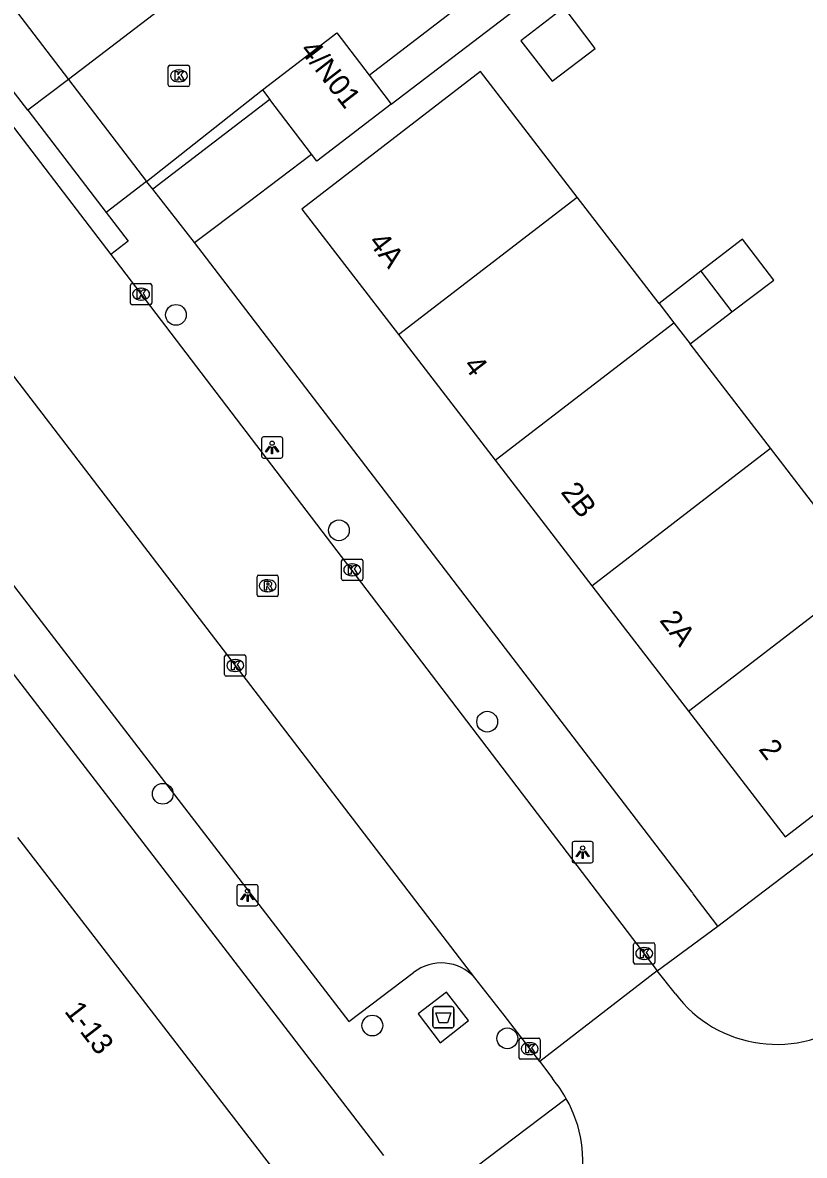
# Model space of a CAD drawing. Extents: x 159353 to 160616, y 385893 to 387321.
# Drawn here: x 159956.1 to 159992.9, y 386556.7 to 386610 of the extents above; entities that cross this region are included whole.
import ezdxf

# ---------------------------------------------------------------- set-up
doc = ezdxf.new("R2010")
doc.units = 0
for name, color, linetype in [('IMGEO_Afval_apart_plaats', 7, 'Continuous'), ('IMGEO_Boom', 7, 'Continuous'), ('IMGEO_Kolk', 7, 'Continuous'), ('IMGEO_Lichtpunt', 7, 'Continuous'), ('IMGEO_Pand', 7, 'Continuous'), ('IMGEO_Pand_nummerreeks', 7, 'Continuous'), ('IMGEO_Rijbaan_lokaal_open', 7, 'Continuous'), ('IMGEO_Rioolput', 7, 'Continuous'), ('IMGEO_Voetpad_gesloten', 7, 'Continuous'), ('IMGEO_Voetpad_open', 7, 'Continuous')]:
    doc.layers.add(name, color=color, linetype=linetype)

msp = doc.modelspace()

# ---------------------------------------------------------------- linework, layer by layer
at = {"layer": 'IMGEO_Afval_apart_plaats'}
for p, q in [((159975.407, 386562.769), (159975.407, 386563.569)), ((159975.407, 386563.569), (159975.407, 386562.769)), ((159975.507, 386563.669), (159976.297, 386563.669)), ((159976.297, 386563.669), (159975.507, 386563.669)), ((159976.397, 386563.569), (159976.397, 386562.769)), ((159976.397, 386562.769), (159976.397, 386563.569)), ((159976.297, 386562.669), (159975.507, 386562.669)), ((159975.507, 386562.669), (159976.297, 386562.669))]:
    msp.add_line(p, q, dxfattribs=at)
msp.add_lwpolyline([(159975.55, 386563.383), (159976.254, 386563.383), (159976.105, 386562.913), (159975.699, 386562.913), (159975.55, 386563.383)], dxfattribs=at)
for centre, start, end in [((159975.507, 386563.569), 90, 180), ((159975.507, 386563.569), 90, 180), ((159976.297, 386563.569), 0, 90), ((159976.297, 386563.569), 360, 90), ((159975.507, 386562.769), 180, 270), ((159975.507, 386562.769), 180, 270), ((159976.297, 386562.769), 270, 0), ((159976.297, 386562.769), 270, 0)]:
    msp.add_arc(centre, 0.1, start, end, dxfattribs=at)
at = {"layer": 'IMGEO_Boom'}
for centre in [(159963.305, 386596.274), (159970.984, 386586.121), (159977.969, 386577.1), (159962.685, 386573.701), (159972.558, 386562.78), (159978.915, 386562.175)]:
    msp.add_circle(centre, 0.489, dxfattribs=at)
at = {"layer": 'IMGEO_Kolk'}
for p, q in [((159963.019, 386608.039), (159963.871, 386608.039)), ((159962.944, 386607.113), (159962.944, 386607.965)), ((159963.432, 386607.819), (159963.457, 386607.819)), ((159963.945, 386607.965), (159963.945, 386607.113)), ((159963.871, 386607.039), (159963.019, 386607.039)), ((159963.455, 386607.259), (159963.43, 386607.259)), ((159961.163, 386596.825), (159961.163, 386597.677)), ((159961.238, 386597.751), (159962.09, 386597.751)), ((159961.651, 386597.531), (159961.676, 386597.531)), ((159962.164, 386597.677), (159962.164, 386596.825)), ((159961.674, 386596.971), (159961.649, 386596.971)), ((159962.09, 386596.751), (159961.238, 386596.751)), ((159971.108, 386583.83), (159971.108, 386584.682)), ((159971.183, 386584.756), (159972.035, 386584.756)), ((159971.596, 386584.536), (159971.621, 386584.536)), ((159972.109, 386584.682), (159972.109, 386583.83)), ((159971.619, 386583.976), (159971.594, 386583.976)), ((159972.035, 386583.756), (159971.183, 386583.756)), ((159965.674, 386580.245), (159966.526, 386580.245)), ((159965.599, 386579.319), (159965.599, 386580.171)), ((159966.087, 386580.025), (159966.112, 386580.025)), ((159966.6, 386580.171), (159966.6, 386579.319)), ((159966.526, 386579.245), (159965.674, 386579.245)), ((159966.11, 386579.465), (159966.085, 386579.465)), ((159984.865, 386565.751), (159984.865, 386566.603)), ((159984.94, 386566.677), (159985.792, 386566.677)), ((159985.353, 386566.457), (159985.378, 386566.457)), ((159985.866, 386566.603), (159985.866, 386565.751)), ((159985.376, 386565.897), (159985.351, 386565.897)), ((159985.792, 386565.677), (159984.94, 386565.677)), ((159979.467, 386561.26), (159979.467, 386562.112)), ((159979.542, 386562.186), (159980.394, 386562.186)), ((159980.468, 386562.112), (159980.468, 386561.26)), ((159979.955, 386561.966), (159979.98, 386561.966)), ((159980.394, 386561.186), (159979.542, 386561.186)), ((159979.978, 386561.406), (159979.953, 386561.406))]:
    msp.add_line(p, q, dxfattribs=at)
for points in [[(159963.019, 386608.039), (159963.871, 386608.039)], [(159962.944, 386607.113), (159962.944, 386607.965)], [(159963.265, 386607.739), (159963.388, 386607.739), (159963.388, 386607.588), (159963.518, 386607.739), (159963.682, 386607.739), (159963.536, 386607.588), (159963.689, 386607.339), (159963.537, 386607.339), (159963.452, 386607.503), (159963.388, 386607.436), (159963.388, 386607.339), (159963.265, 386607.339), (159963.265, 386607.739)], [(159963.945, 386607.965), (159963.945, 386607.113)], [(159963.871, 386607.039), (159963.019, 386607.039)], [(159961.163, 386596.825), (159961.163, 386597.677)], [(159961.238, 386597.751), (159962.09, 386597.751)], [(159961.484, 386597.451), (159961.607, 386597.451), (159961.607, 386597.3), (159961.737, 386597.451), (159961.901, 386597.451), (159961.755, 386597.3), (159961.908, 386597.051), (159961.756, 386597.051), (159961.671, 386597.215), (159961.607, 386597.148), (159961.607, 386597.051), (159961.484, 386597.051), (159961.484, 386597.451)], [(159962.164, 386597.677), (159962.164, 386596.825)], [(159962.09, 386596.751), (159961.238, 386596.751)], [(159971.108, 386583.83), (159971.108, 386584.682)], [(159971.183, 386584.756), (159972.035, 386584.756)], [(159972.109, 386584.682), (159972.109, 386583.83)], [(159971.429, 386584.456), (159971.552, 386584.456), (159971.552, 386584.305), (159971.682, 386584.456), (159971.846, 386584.456), (159971.7, 386584.305), (159971.853, 386584.056), (159971.701, 386584.056), (159971.616, 386584.22), (159971.552, 386584.153), (159971.552, 386584.056), (159971.429, 386584.056), (159971.429, 386584.456)], [(159972.035, 386583.756), (159971.183, 386583.756)], [(159965.674, 386580.245), (159966.526, 386580.245)], [(159965.599, 386579.319), (159965.599, 386580.171)], [(159965.92, 386579.945), (159966.043, 386579.945), (159966.043, 386579.794), (159966.173, 386579.945), (159966.337, 386579.945), (159966.191, 386579.794), (159966.344, 386579.545), (159966.192, 386579.545), (159966.107, 386579.709), (159966.043, 386579.642), (159966.043, 386579.545), (159965.92, 386579.545), (159965.92, 386579.945)], [(159966.6, 386580.171), (159966.6, 386579.319)], [(159966.526, 386579.245), (159965.674, 386579.245)], [(159984.865, 386565.751), (159984.865, 386566.603)], [(159984.94, 386566.677), (159985.792, 386566.677)], [(159985.186, 386566.377), (159985.309, 386566.377), (159985.309, 386566.226), (159985.439, 386566.377), (159985.603, 386566.377), (159985.457, 386566.226), (159985.61, 386565.977), (159985.458, 386565.977), (159985.373, 386566.141), (159985.309, 386566.074), (159985.309, 386565.977), (159985.186, 386565.977), (159985.186, 386566.377)], [(159985.866, 386566.603), (159985.866, 386565.751)], [(159985.792, 386565.677), (159984.94, 386565.677)], [(159979.467, 386561.26), (159979.467, 386562.112)], [(159979.542, 386562.186), (159980.394, 386562.186)], [(159980.468, 386562.112), (159980.468, 386561.26)], [(159979.788, 386561.886), (159979.911, 386561.886), (159979.911, 386561.735), (159980.041, 386561.886), (159980.205, 386561.886), (159980.059, 386561.735), (159980.212, 386561.486), (159980.06, 386561.486), (159979.975, 386561.65), (159979.911, 386561.583), (159979.911, 386561.486), (159979.788, 386561.486), (159979.788, 386561.886)], [(159980.394, 386561.186), (159979.542, 386561.186)]]:
    msp.add_lwpolyline(points, dxfattribs=at)
for centre, start, end in [((159963.021, 386607.963), 91.552, 178.448), ((159963.021, 386607.963), 91.552, 178.448), ((159963.869, 386607.963), 1.552, 88.448), ((159963.869, 386607.963), 1.552, 88.448), ((159963.021, 386607.115), 181.552, 268.448), ((159963.021, 386607.115), 181.552, 268.448), ((159963.869, 386607.115), 271.552, 358.448), ((159963.869, 386607.115), 271.552, 358.448), ((159961.24, 386597.675), 91.552, 178.448), ((159961.24, 386597.675), 91.552, 178.448), ((159962.088, 386597.675), 1.552, 88.448), ((159962.088, 386597.675), 1.552, 88.448), ((159961.24, 386596.827), 181.552, 268.448), ((159961.24, 386596.827), 181.552, 268.448), ((159962.088, 386596.827), 271.552, 358.448), ((159962.088, 386596.827), 271.552, 358.448), ((159971.185, 386584.68), 91.552, 178.448), ((159971.185, 386584.68), 91.552, 178.448), ((159972.033, 386584.68), 1.552, 88.448), ((159972.033, 386584.68), 1.552, 88.448), ((159971.185, 386583.832), 181.552, 268.448), ((159971.185, 386583.832), 181.552, 268.448), ((159972.033, 386583.832), 271.552, 358.448), ((159972.033, 386583.832), 271.552, 358.448), ((159965.676, 386580.169), 91.552, 178.448), ((159965.676, 386580.169), 91.552, 178.448), ((159966.524, 386580.169), 1.552, 88.448), ((159966.524, 386580.169), 1.552, 88.448), ((159965.676, 386579.321), 181.552, 268.448), ((159965.676, 386579.321), 181.552, 268.448), ((159966.524, 386579.321), 271.552, 358.448), ((159966.524, 386579.321), 271.552, 358.448), ((159984.942, 386566.601), 91.552, 178.448), ((159984.942, 386566.601), 91.552, 178.448), ((159985.79, 386566.601), 1.552, 88.448), ((159985.79, 386566.601), 1.552, 88.448), ((159984.942, 386565.753), 181.552, 268.448), ((159984.942, 386565.753), 181.552, 268.448), ((159985.79, 386565.753), 271.552, 358.448), ((159985.79, 386565.753), 271.552, 358.448), ((159979.544, 386562.11), 91.552, 178.448), ((159979.544, 386562.11), 91.552, 178.448), ((159980.392, 386562.11), 1.552, 88.448), ((159980.392, 386562.11), 1.552, 88.448), ((159979.544, 386561.262), 181.552, 268.448), ((159979.544, 386561.262), 181.552, 268.448), ((159980.392, 386561.262), 271.552, 358.448), ((159980.392, 386561.262), 271.552, 358.448)]:
    msp.add_arc(centre, 0.0765, start, end, dxfattribs=at)
for centre, major_axis, ratio, start_param, end_param in [((159963.431, 386607.539), (-0.387, 0.002), 0.722429, 4.712389, 7.853982), ((159963.456, 386607.539), (-0.39, 0.002), 0.717154, 1.570796, 4.712389), ((159961.65, 386597.251), (-0.387, 0.002), 0.722429, 4.712389, 7.853982), ((159961.675, 386597.251), (-0.39, 0.002), 0.717154, 1.570796, 4.712389), ((159971.595, 386584.256), (-0.387, 0.002), 0.722429, 4.712389, 7.853982), ((159971.62, 386584.256), (-0.39, 0.002), 0.717154, 1.570796, 4.712389), ((159966.086, 386579.745), (-0.387, 0.002), 0.722429, 4.712389, 7.853982), ((159966.111, 386579.745), (-0.39, 0.002), 0.717154, 1.570796, 4.712389), ((159985.352, 386566.177), (-0.387, 0.002), 0.722429, 4.712389, 7.853982), ((159985.377, 386566.177), (-0.39, 0.002), 0.717154, 1.570796, 4.712389), ((159979.954, 386561.686), (-0.387, 0.002), 0.722429, 4.712389, 7.853982), ((159979.979, 386561.686), (-0.39, 0.002), 0.717154, 1.570796, 4.712389)]:
    msp.add_ellipse(centre, major_axis=major_axis, ratio=ratio, start_param=start_param, end_param=end_param, dxfattribs=at)
at = {"layer": 'IMGEO_Lichtpunt'}
for p, q in [((159967.338, 386590.428), (159967.338, 386589.621)), ((159967.338, 386590.428), (159967.338, 386589.621)), ((159968.24, 386590.523), (159967.432, 386590.523)), ((159968.24, 386590.523), (159967.432, 386590.523)), ((159968.334, 386589.621), (159968.334, 386590.428)), ((159968.334, 386589.621), (159968.334, 386590.428)), ((159967.432, 386589.527), (159968.24, 386589.527)), ((159967.432, 386589.527), (159968.24, 386589.527)), ((159981.967, 386571.351), (159981.967, 386570.544)), ((159981.967, 386571.351), (159981.967, 386570.544)), ((159982.869, 386571.446), (159982.061, 386571.446)), ((159982.869, 386571.446), (159982.061, 386571.446)), ((159982.963, 386570.544), (159982.963, 386571.351)), ((159982.963, 386570.544), (159982.963, 386571.351)), ((159982.061, 386570.45), (159982.869, 386570.45)), ((159982.061, 386570.45), (159982.869, 386570.45)), ((159966.178, 386569.323), (159966.178, 386568.516)), ((159966.178, 386569.323), (159966.178, 386568.516)), ((159967.08, 386569.418), (159966.272, 386569.418)), ((159967.08, 386569.418), (159966.272, 386569.418)), ((159967.174, 386568.516), (159967.174, 386569.323)), ((159967.174, 386568.516), (159967.174, 386569.323)), ((159966.272, 386568.422), (159967.08, 386568.422)), ((159966.272, 386568.422), (159967.08, 386568.422))]:
    msp.add_line(p, q, dxfattribs=at)
for points in [[(159967.712, 386590.092), (159967.751, 386590.064), (159967.563, 386589.802), (159967.525, 386589.829), (159967.712, 386590.092)], [(159967.814, 386590.044), (159967.861, 386590.044), (159967.861, 386589.722), (159967.814, 386589.722), (159967.814, 386590.044)], [(159967.924, 386590.064), (159967.962, 386590.091), (159968.149, 386589.829), (159968.11, 386589.801), (159967.924, 386590.064)], [(159982.341, 386571.015), (159982.38, 386570.987), (159982.192, 386570.725), (159982.154, 386570.752), (159982.341, 386571.015)], [(159982.443, 386570.967), (159982.49, 386570.967), (159982.49, 386570.645), (159982.443, 386570.645), (159982.443, 386570.967)], [(159982.553, 386570.987), (159982.591, 386571.014), (159982.778, 386570.752), (159982.739, 386570.724), (159982.553, 386570.987)], [(159966.552, 386568.987), (159966.591, 386568.959), (159966.403, 386568.697), (159966.365, 386568.724), (159966.552, 386568.987)], [(159966.654, 386568.939), (159966.701, 386568.939), (159966.701, 386568.617), (159966.654, 386568.617), (159966.654, 386568.939)], [(159966.764, 386568.959), (159966.802, 386568.986), (159966.989, 386568.724), (159966.95, 386568.696), (159966.764, 386568.959)]]:
    msp.add_lwpolyline(points, dxfattribs=at)
for centre in [(159967.837, 386590.226), (159982.466, 386571.149), (159966.677, 386569.121)]:
    msp.add_circle(centre, 0.0994, dxfattribs=at)
for centre, start, end in [((159967.432, 386590.428), 90, 180), ((159967.432, 386590.428), 90, 180), ((159968.24, 386590.428), 0, 90), ((159968.24, 386590.428), 0, 90), ((159967.432, 386589.621), 180, 270), ((159967.432, 386589.621), 180, 270), ((159968.24, 386589.621), 270, 0), ((159968.24, 386589.621), 270, 360), ((159982.061, 386571.351), 90, 180), ((159982.061, 386571.351), 90, 180), ((159982.869, 386571.351), 0, 90), ((159982.869, 386571.351), 0, 90), ((159982.061, 386570.544), 180, 270), ((159982.061, 386570.544), 180, 270), ((159982.869, 386570.544), 270, 0), ((159982.869, 386570.544), 270, 360), ((159966.272, 386569.323), 90, 180), ((159966.272, 386569.323), 90, 180), ((159967.08, 386569.323), 0, 90), ((159967.08, 386569.323), 0, 90), ((159966.272, 386568.516), 180, 270), ((159966.272, 386568.516), 180, 270), ((159967.08, 386568.516), 270, 0), ((159967.08, 386568.516), 270, 360)]:
    msp.add_arc(centre, 0.0946, start, end, dxfattribs=at)
at = {"layer": 'IMGEO_Pand'}
for points in [[(159981.598, 386610.757), (159979.545, 386609.197), (159981.022, 386607.284), (159983.062, 386608.837), (159981.598, 386610.757)], [(159967.388, 386606.878), (159970.89, 386609.564), (159972.409, 386607.573)], [(159982.214, 386601.823), (159977.654, 386607.752), (159969.24, 386601.262), (159973.792, 386595.344)], [(159972.409, 386607.573), (159973.45, 386606.21)], [(159967.388, 386606.878), (159967.735, 386606.424)], [(159969.698, 386603.852), (159967.735, 386606.424)], [(159973.45, 386606.21), (159969.948, 386603.524), (159969.698, 386603.852)], [(159973.792, 386595.344), (159982.214, 386601.823)], [(159986.064, 386596.816), (159982.214, 386601.823)], [(159989.5, 386596.415), (159991.471, 386597.918), (159989.997, 386599.848), (159988.035, 386598.335)], [(159988.035, 386598.335), (159986.064, 386596.816)], [(159988.035, 386598.335), (159989.5, 386596.415)], [(159986.064, 386596.816), (159986.765, 386595.905)], [(159987.529, 386594.911), (159989.5, 386596.415)], [(159978.345, 386589.427), (159986.765, 386595.905)], [(159986.765, 386595.905), (159987.529, 386594.911)], [(159973.792, 386595.344), (159978.345, 386589.427)], [(159991.317, 386589.987), (159987.529, 386594.911)], [(159982.897, 386583.509), (159991.317, 386589.987)], [(159995.02, 386585.171), (159991.317, 386589.987)], [(159978.345, 386589.427), (159982.897, 386583.509)], [(159987.45, 386577.592), (159995.869, 386584.068)], [(159982.897, 386583.509), (159987.45, 386577.592)], [(159987.45, 386577.592), (159992.002, 386571.674), (160000.418, 386578.153), (159996.488, 386583.263)], [(159955.838, 386571.648), (159967.738, 386556.2), (159958.533, 386549.121), (159946.634, 386564.57)]]:
    msp.add_lwpolyline(points, dxfattribs=at)
at = {"layer": 'IMGEO_Rijbaan_lokaal_open'}
for points in [[(160015.231, 386640.426), (160007.623, 386650.457), (160000, 386644.604), (159991.763, 386638.279), (159993.835, 386631.612), (159979.779, 386620.834), (159976.527, 386621.358), (159958.24, 386607.374)], [(159972.409, 386607.573), (160000, 386628.741), (160015.231, 386640.426)], [(159977.383, 386565.02), (159950.703, 386599.839), (159931.787, 386624.553)], [(159958.24, 386607.374), (159961.914, 386602.559)], [(159954.454, 386606.66), (159960.23, 386599.121)], [(159961.914, 386602.559), (159967.388, 386606.878)], [(159960.23, 386599.121), (159985.98, 386565.362)], [(159985.98, 386565.362), (159980.449, 386561.077)], [(159986.838, 386564.269), (159985.98, 386565.362)], [(159980.449, 386561.077), (159978.763, 386563.271), (159977.383, 386565.02)], [(159980.449, 386561.077), (159981.038, 386560.278)]]:
    msp.add_lwpolyline(points, dxfattribs=at)
for centre, radius, start, end in [((159991.606, 386567.858), 5.968, 216.9698, 307.65), ((159976.396, 386556.354), 6.078, 29.3172, 40.2113), ((159976.395, 386556.355), 6.079, 307.8988, 29.3028)]:
    msp.add_arc(centre, radius, start, end, dxfattribs=at)
at = {"layer": 'IMGEO_Rioolput'}
for p, q in [((159967.201, 386584.008), (159968.053, 386584.008)), ((159967.126, 386583.082), (159967.126, 386583.934)), ((159967.614, 386583.788), (159967.639, 386583.788)), ((159968.127, 386583.934), (159968.127, 386583.082)), ((159968.053, 386583.008), (159967.201, 386583.008)), ((159967.637, 386583.228), (159967.612, 386583.228))]:
    msp.add_line(p, q, dxfattribs=at)
for points in [[(159967.201, 386584.008), (159968.053, 386584.008)], [(159967.126, 386583.082), (159967.126, 386583.934)], [(159967.715, 386583.706), (159967.463, 386583.708), (159967.463, 386583.308)], [(159967.463, 386583.308), (159967.587, 386583.308), (159967.587, 386583.47), (159967.598, 386583.47)], [(159967.641, 386583.627), (159967.587, 386583.627), (159967.587, 386583.546)], [(159967.587, 386583.546), (159967.639, 386583.546)], [(159967.645, 386583.441), (159967.716, 386583.308), (159967.856, 386583.308), (159967.791, 386583.434)], [(159968.127, 386583.934), (159968.127, 386583.082)], [(159968.053, 386583.008), (159967.201, 386583.008)]]:
    msp.add_lwpolyline(points, dxfattribs=at)
for centre, radius, start, end in [((159967.203, 386583.932), 0.0765, 91.552, 178.448), ((159967.203, 386583.932), 0.0765, 91.552, 178.448), ((159968.051, 386583.932), 0.0765, 1.552, 88.448), ((159968.051, 386583.932), 0.0765, 1.552, 88.448), ((159967.597, 386583.417), 0.0533, 26.0293, 88.6989), ((159967.623, 386583.735), 0.19, 274.7715, 282.9687), ((159967.647, 386583.531), 0.0964, 77.0061, 93.1865), ((159967.661, 386583.588), 0.0378, 276.6634, 79.6772), ((159967.714, 386583.596), 0.109, 350.3612, 89.416), ((159967.712, 386583.596), 0.112, 277.5842, 350.9817), ((159967.696, 386583.381), 0.108, 29.5134, 73.7905), ((159967.203, 386583.084), 0.0765, 181.552, 268.448), ((159967.203, 386583.084), 0.0765, 181.552, 268.448), ((159968.051, 386583.084), 0.0765, 271.552, 358.448), ((159968.051, 386583.084), 0.0765, 271.552, 358.448)]:
    msp.add_arc(centre, radius, start, end, dxfattribs=at)
for centre, major_axis, ratio, start_param, end_param in [((159967.613, 386583.508), (-0.387, 0.002), 0.722429, 4.712389, 7.853982), ((159967.638, 386583.508), (-0.39, 0.002), 0.717154, 1.570796, 4.712389)]:
    msp.add_ellipse(centre, major_axis=major_axis, ratio=ratio, start_param=start_param, end_param=end_param, dxfattribs=at)
at = {"layer": 'IMGEO_Voetpad_gesloten'}
msp.add_lwpolyline([(159976.054, 386564.358), (159974.722, 386563.334), (159975.751, 386561.971), (159977.082, 386563.019), (159976.054, 386564.358)], dxfattribs=at)
at = {"layer": 'IMGEO_Voetpad_open'}
for points in [[(159988.838, 386567.467), (159990.356, 386568.622), (160000, 386575.956), (160005.625, 386580.234), (160007.686, 386581.801), (160010.572, 386583.996), (160012.914, 386585.857), (160032.089, 386600.58), (160036.998, 386604.349), (160039.339, 386606.129), (160058.441, 386620.782), (160063.392, 386624.58), (160065.794, 386626.44), (160085.005, 386641.126), (160089.965, 386644.917), (160092.338, 386646.788)], [(159973.45, 386606.21), (160000, 386626.477), (160013.533, 386636.86), (160016.316, 386638.995), (160015.782, 386639.699)], [(159937.429, 386634.583), (159958.24, 386607.374)], [(159973.106, 386556.66), (159922.14, 386622.955)], [(159931.288, 386622.222), (159927.899, 386619.615), (159971.446, 386562.962), (159974.502, 386565.275)], [(159956.329, 386605.923), (159955.28, 386607.292), (159954.454, 386606.66)], [(159958.24, 386607.374), (159956.329, 386605.923)], [(159967.735, 386606.424), (159962.211, 386602.204)], [(159956.329, 386605.923), (159960.019, 386601.107)], [(159964.176, 386599.682), (159966.706, 386601.593), (159969.698, 386603.852)], [(159961.914, 386602.559), (159960.019, 386601.107)], [(159962.211, 386602.204), (159961.914, 386602.559)], [(159964.176, 386599.682), (159962.211, 386602.204)], [(159960.019, 386601.107), (159961.056, 386599.753), (159960.23, 386599.121)], [(159988.838, 386567.467), (159987.679, 386568.993), (159987.659, 386569.019), (159987.64, 386569.044), (159987.621, 386569.07), (159964.176, 386599.682)], [(159985.98, 386565.362), (159988.838, 386567.467)], [(159981.696, 386559.33), (159972.591, 386552.445), (159972.553, 386552.445)]]:
    msp.add_lwpolyline(points, dxfattribs=at)
msp.add_arc((159975.807, 386563.618), 2.109, 41.6622, 128.2215, dxfattribs=at)

# ---------------------------------------------------------------- texts
at = {"layer": 'IMGEO_Pand_nummerreeks'}
for s, rotation, p in [('4/N01', 307.7468, (159969.108, 386608.743)), ('4A', 307.571, (159972.337, 386599.696)), ('4', 307.571, (159976.812, 386593.879)), ('2B', 307.571, (159981.4, 386587.915)), ('2A', 307.571, (159986.053, 386581.868)), ('2', 307.571, (159990.722, 386575.798)), ('1-13', 307.6092, (159958.018, 386563.443))]:
    msp.add_text(s, height=1, rotation=rotation, dxfattribs=at).set_placement(p)

doc.saveas('drawing.dxf')
